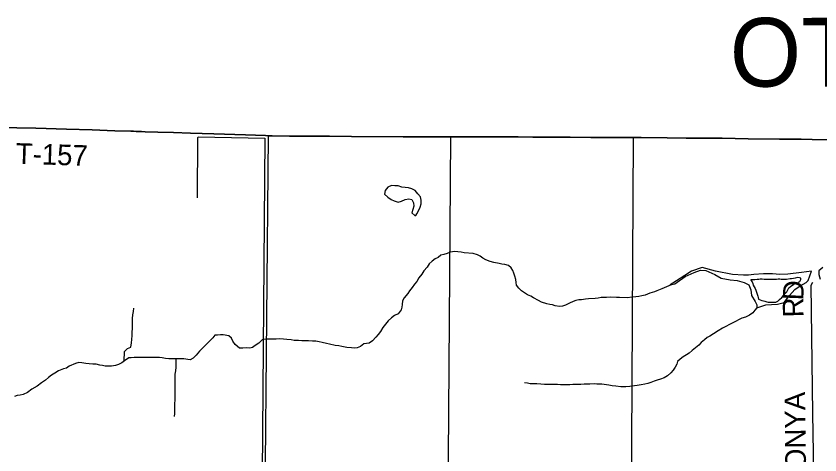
# Model space of a CAD drawing. Extents: x 1588073 to 2013523, y 1090242 to 1357120.
# Drawn here: x 1798510 to 1810221, y 1255397 to 1261782 of the extents above; entities that cross this region are included whole.
import ezdxf

# ---------------------------------------------------------------- set-up
doc = ezdxf.new("R2010")
doc.units = 0
for name, color, linetype in [('GM_X_Adjacent_County', 7, 'Continuous'), ('GM_X_Adjacent_County_Text', 7, 'Continuous'), ('GM_X_County', 7, 'Continuous'), ('GM_X_County_Road', 7, 'Continuous'), ('GM_X_Major_Lake', 7, 'Continuous'), ('GM_X_Minor_Lake', 7, 'Continuous'), ('GM_X_Minor_River', 7, 'Continuous'), ('GM_X_Township', 7, 'Continuous'), ('GM_X_Township_Road', 7, 'Continuous'), ('GM_X_Township_Road_Text', 7, 'Continuous')]:
    doc.layers.add(name, color=color, linetype=linetype)

msp = doc.modelspace()

# ---------------------------------------------------------------- linework, layer by layer
at = {"layer": 'GM_X_Adjacent_County'}
msp.add_lwpolyline([(1798399, 1260162), (1798521, 1260158), (1798799, 1260150), (1799245, 1260137), (1799620, 1260128), (1799949, 1260115), (1800182, 1260107), (1800219, 1260106), (1800257, 1260105), (1800279, 1260103), (1800298, 1260103), (1800337, 1260101), (1800388, 1260098), (1800573, 1260093), (1800802, 1260086), (1801049, 1260079), (1801393, 1260067), (1801851, 1260052), (1802142, 1260043), (1802189, 1260041), (1802243, 1260040), (1802492, 1260036), (1802689, 1260035), (1803074, 1260033), (1803395, 1260031), (1804150, 1260027), (1804495, 1260025), (1804773, 1260025), (1804843, 1260024), (1804957, 1260025), (1805179, 1260024), (1805388, 1260025), (1805529, 1260023), (1805826, 1260023), (1806040, 1260022), (1806301, 1260022), (1806581, 1260020), (1806885, 1260018), (1807123, 1260018), (1807505, 1260018), (1807615, 1260017), (1807996, 1260011), (1808274, 1260008), (1808464, 1260006), (1808799, 1260004), (1809175, 1259998), (1809633, 1259993), (1809946, 1259991), (1810110, 1259988), (1810505, 1259984)], dxfattribs=at)
at = {"layer": 'GM_X_County'}
msp.add_lwpolyline([(1798399, 1260162), (1798521, 1260158), (1798799, 1260150), (1799245, 1260137), (1799620, 1260128), (1799949, 1260115), (1800182, 1260107), (1800219, 1260106), (1800257, 1260105), (1800279, 1260103), (1800298, 1260103), (1800337, 1260101), (1800388, 1260098), (1800573, 1260093), (1800802, 1260086), (1801049, 1260079), (1801393, 1260067), (1801851, 1260052), (1802142, 1260043), (1802189, 1260041), (1802243, 1260040), (1802492, 1260036), (1802689, 1260035), (1803074, 1260033), (1803395, 1260031), (1804150, 1260027), (1804495, 1260025), (1804773, 1260025), (1804843, 1260024), (1804957, 1260025), (1805179, 1260024), (1805388, 1260025), (1805529, 1260023), (1805826, 1260023), (1806040, 1260022), (1806301, 1260022), (1806581, 1260020), (1806885, 1260018), (1807123, 1260018), (1807505, 1260018), (1807615, 1260017), (1807996, 1260011), (1808274, 1260008), (1808464, 1260006), (1808799, 1260004), (1809175, 1259998), (1809633, 1259993), (1809946, 1259991), (1810110, 1259988), (1810505, 1259984)], dxfattribs=at)
at = {"layer": 'GM_X_County_Road'}
msp.add_lwpolyline([(1807607, 1246967), (1807344, 1247187), (1807347, 1247643), (1807375, 1249234), (1807406, 1249279), (1807430, 1249311), (1807453, 1249361), (1807461, 1249484), (1807461, 1252949), (1807475, 1254670), (1807505, 1260018)], dxfattribs=at)
at = {"layer": 'GM_X_Major_Lake'}
msp.add_line((1809214, 1257945), (1809213, 1257939), dxfattribs=at)
for points in [[(1810098, 1258071), (1809953, 1258051), (1809754, 1258027), (1809638, 1258022), (1809532, 1258032), (1809401, 1258032), (1809256, 1258022), (1809183, 1258012), (1809106, 1258012), (1808946, 1258022), (1808700, 1258070), (1808506, 1258123), (1808351, 1258070), (1808254, 1258007), (1808133, 1257930), (1808037, 1257872), (1808109, 1257886), (1808259, 1257993), (1808390, 1258051), (1808482, 1258085), (1808559, 1258080), (1808690, 1258022), (1808782, 1257969), (1808912, 1257944), (1809014, 1257935), (1809116, 1257906), (1809188, 1257872), (1809213, 1257799), (1809222, 1257717), (1809280, 1257630), (1809304, 1257582), (1809300, 1257538), (1809435, 1257582), (1809517, 1257587), (1809604, 1257591), (1809701, 1257616), (1809779, 1257717), (1809856, 1257804), (1809933, 1257858), (1810021, 1257906), (1810050, 1257935)], [(1810263, 1258126), (1810207, 1258074), (1810206, 1258020), (1810223, 1257953)], [(1809213, 1257939), (1809232, 1257917), (1809242, 1257891), (1809250, 1257868), (1809264, 1257844), (1809278, 1257818), (1809286, 1257792), (1809297, 1257766), (1809309, 1257738), (1809319, 1257709), (1809321, 1257687), (1809325, 1257663), (1809353, 1257651), (1809375, 1257645), (1809399, 1257638), (1809421, 1257632), (1809447, 1257624), (1809469, 1257620), (1809519, 1257619), (1809549, 1257617), (1809579, 1257619), (1809607, 1257633), (1809631, 1257657), (1809665, 1257688), (1809692, 1257714), (1809720, 1257750), (1809740, 1257772), (1809756, 1257798), (1809767, 1257828), (1809793, 1257848), (1809839, 1257882), (1809861, 1257891), (1809885, 1257895), (1809930, 1257921), (1809944, 1257947), (1809944, 1257969), (1809922, 1257975), (1809894, 1257977), (1809860, 1257968), (1809838, 1257964), (1809808, 1257958), (1809786, 1257958), (1809733, 1257951), (1809705, 1257947), (1809681, 1257951), (1809659, 1257951), (1809635, 1257956), (1809611, 1257954), (1809587, 1257948), (1809557, 1257950), (1809503, 1257951), (1809467, 1257949), (1809433, 1257947), (1809409, 1257947), (1809381, 1257952), (1809353, 1257954), (1809329, 1257950), (1809305, 1257948), (1809275, 1257944), (1809214, 1257945)], [(1810050, 1257935), (1810098, 1258071)]]:
    msp.add_lwpolyline(points, dxfattribs=at)
at = {"layer": 'GM_X_Minor_Lake'}
for points in [[(1804336, 1258882), (1804348, 1258904), (1804372, 1258950), (1804395, 1259002), (1804413, 1259052), (1804412, 1259105), (1804400, 1259151), (1804362, 1259197), (1804322, 1259244), (1804276, 1259268), (1804226, 1259281), (1804178, 1259289), (1804132, 1259293), (1804076, 1259310), (1804026, 1259314), (1803978, 1259315), (1803924, 1259293), (1803886, 1259243), (1803875, 1259191), (1803927, 1259147), (1803973, 1259114), (1804019, 1259092), (1804075, 1259077), (1804125, 1259089), (1804179, 1259111), (1804231, 1259122), (1804277, 1259114), (1804301, 1259067), (1804306, 1259017)], [(1804306, 1259017), (1804290, 1258967), (1804274, 1258921), (1804320, 1258881), (1804336, 1258882)]]:
    msp.add_lwpolyline(points, dxfattribs=at)
at = {"layer": 'GM_X_Minor_River'}
for p, q in [((1801155, 1259140), (1801157, 1260018)), ((1801157, 1260018), (1801161, 1260026)), ((1801161, 1260026), (1802132, 1260006)), ((1802134, 1260006), (1802094, 1254751)), ((1802132, 1260006), (1802134, 1260006))]:
    msp.add_line(p, q, dxfattribs=at)
for points in [[(1804900, 1258359), (1804835, 1258348), (1804791, 1258328), (1804740, 1258313), (1804696, 1258302), (1804657, 1258269), (1804616, 1258249), (1804570, 1258218), (1804529, 1258175), (1804498, 1258131), (1804451, 1258074), (1804420, 1258028), (1804378, 1257972), (1804347, 1257921), (1804314, 1257879), (1804280, 1257834), (1804242, 1257784), (1804218, 1257746), (1804166, 1257681), (1804139, 1257637), (1804134, 1257585), (1804130, 1257547), (1804119, 1257507), (1804078, 1257450), (1804025, 1257426), (1803980, 1257389), (1803931, 1257350), (1803894, 1257300), (1803855, 1257251), (1803820, 1257191), (1803785, 1257150), (1803750, 1257110), (1803703, 1257059), (1803654, 1257023), (1803578, 1257013), (1803529, 1256975), (1803478, 1256956), (1803438, 1256951), (1803396, 1256954), (1803328, 1256961), (1803254, 1256973), (1803210, 1256982), (1803157, 1256991), (1803077, 1257006), (1803033, 1257019), (1802971, 1257032), (1802925, 1257043), (1802877, 1257050), (1802829, 1257053), (1802771, 1257056), (1802672, 1257058), (1802624, 1257061), (1802560, 1257064), (1802516, 1257071), (1802454, 1257078), (1802406, 1257081), (1802351, 1257084), (1802301, 1257083), (1802249, 1257082), (1802189, 1257083), (1802146, 1257082), (1802096, 1257071), (1802047, 1257024), (1801994, 1256990), (1801953, 1256959), (1801915, 1256952), (1801863, 1256953), (1801814, 1256952), (1801764, 1256948), (1801701, 1257002), (1801668, 1257053), (1801646, 1257095), (1801607, 1257128), (1801529, 1257144), (1801488, 1257143), (1801442, 1257137), (1801404, 1257138), (1801375, 1257099), (1801299, 1257022), (1801252, 1256972), (1801181, 1256907), (1801131, 1256846), (1801092, 1256804), (1801048, 1256779), (1801010, 1256784), (1800956, 1256793), (1800733, 1256797), (1800685, 1256802), (1800640, 1256807), (1800598, 1256812), (1800548, 1256815), (1800496, 1256816), (1800446, 1256815), (1800395, 1256816), (1800303, 1256813), (1800229, 1256813), (1800188, 1256811), (1800150, 1256810), (1800091, 1256765), (1800048, 1256738), (1800004, 1256712)], [(1808056, 1257872), (1807916, 1257815), (1807847, 1257784), (1807809, 1257771), (1807744, 1257748), (1807675, 1257723), (1807629, 1257712), (1807585, 1257701), (1807540, 1257698), (1807486, 1257691), (1807412, 1257684), (1807301, 1257686), (1807259, 1257689), (1807164, 1257691), (1807112, 1257688), (1807074, 1257686), (1807032, 1257685), (1806989, 1257678), (1806947, 1257673), (1806851, 1257669), (1806806, 1257663), (1806750, 1257654), (1806710, 1257651), (1806665, 1257646), (1806625, 1257631), (1806572, 1257605), (1806515, 1257576), (1806473, 1257559), (1806427, 1257554), (1806365, 1257567), (1806327, 1257580), (1806285, 1257587), (1806242, 1257596), (1806167, 1257619), (1806123, 1257642), (1806049, 1257682), (1806009, 1257706), (1805961, 1257728), (1805918, 1257756), (1805874, 1257783), (1805835, 1257822), (1805801, 1257867), (1805794, 1257908), (1805789, 1257948), (1805775, 1257998), (1805762, 1258041), (1805747, 1258079), (1805721, 1258118), (1805682, 1258155), (1805630, 1258168), (1805588, 1258173), (1805550, 1258183), (1805472, 1258199), (1805417, 1258212), (1805352, 1258235), (1805310, 1258260), (1805270, 1258291), (1805232, 1258310), (1805168, 1258327), (1805040, 1258338), (1804992, 1258347), (1804944, 1258354), (1804900, 1258359)], [(1800085, 1256761), (1800089, 1256901), (1800135, 1256945), (1800181, 1256963), (1800190, 1257027), (1800194, 1257075), (1800199, 1257133), (1800203, 1257183), (1800205, 1257237), (1800204, 1257285), (1800204, 1257336), (1800206, 1257382), (1800213, 1257436), (1800219, 1257482), (1800223, 1257532)], [(1809300, 1257538), (1809275, 1257504), (1809242, 1257465), (1809197, 1257431), (1809135, 1257400), (1809086, 1257387), (1809037, 1257362), (1808999, 1257341), (1808952, 1257317), (1808904, 1257292), (1808849, 1257265), (1808802, 1257242), (1808741, 1257203), (1808672, 1257160), (1808617, 1257127), (1808579, 1257103), (1808538, 1257070), (1808491, 1257033), (1808456, 1256995), (1808407, 1256956), (1808360, 1256916), (1808316, 1256877), (1808277, 1256854), (1808228, 1256822), (1808187, 1256791), (1808147, 1256756), (1808136, 1256716), (1808113, 1256672), (1808082, 1256630), (1808049, 1256593), (1808000, 1256549), (1807950, 1256520), (1807897, 1256497), (1807852, 1256484), (1807806, 1256469), (1807757, 1256450), (1807715, 1256438), (1807671, 1256427), (1807616, 1256416), (1807560, 1256407), (1807521, 1256402), (1807453, 1256391), (1807393, 1256386), (1807322, 1256385), (1807250, 1256395), (1807194, 1256400), (1807144, 1256411), (1807044, 1256425), (1806971, 1256428), (1806931, 1256429), (1806869, 1256428), (1806831, 1256427), (1806786, 1256424), (1806740, 1256422), (1806668, 1256422), (1806622, 1256419), (1806579, 1256417), (1806539, 1256416), (1806497, 1256415), (1806441, 1256416), (1806398, 1256419), (1806308, 1256421), (1806254, 1256422), (1806208, 1256422), (1806155, 1256425), (1806097, 1256429), (1806043, 1256430), (1806001, 1256432), (1805963, 1256439), (1805917, 1256446)], [(1800836, 1256795), (1800838, 1256672), (1800830, 1256620), (1800823, 1256572), (1800822, 1256440), (1800824, 1256385), (1800824, 1256339), (1800821, 1256287), (1800820, 1256052), (1800817, 1256000), (1800813, 1255954)], [(1800004, 1256712), (1799957, 1256699), (1799899, 1256688), (1799855, 1256687), (1799808, 1256688), (1799770, 1256697), (1799730, 1256703), (1799676, 1256715), (1799630, 1256719), (1799574, 1256724), (1799524, 1256729), (1799468, 1256739), (1799422, 1256743), (1799373, 1256726), (1799284, 1256688), (1799243, 1256658), (1799199, 1256647), (1799126, 1256620), (1799075, 1256585), (1799024, 1256556), (1798984, 1256523), (1798939, 1256483), (1798882, 1256444), (1798815, 1256399), (1798740, 1256352), (1798674, 1256303), (1798614, 1256274), (1798569, 1256265), (1798525, 1256260), (1798487, 1256249)]]:
    msp.add_lwpolyline(points, dxfattribs=at)
at = {"layer": 'GM_X_Township'}
msp.add_lwpolyline([(1810505, 1259984), (1810110, 1259988), (1809946, 1259991), (1809633, 1259993), (1809175, 1259998), (1808799, 1260004), (1808464, 1260006), (1808274, 1260008), (1807996, 1260011), (1807615, 1260017), (1807505, 1260018), (1807123, 1260018), (1806885, 1260018), (1806581, 1260020), (1806301, 1260022), (1806040, 1260022), (1805826, 1260023), (1805529, 1260023), (1805388, 1260025), (1805179, 1260024), (1804957, 1260025), (1804843, 1260024), (1804773, 1260025), (1804495, 1260025), (1804150, 1260027), (1803395, 1260031), (1803074, 1260033), (1802689, 1260035), (1802492, 1260036), (1802243, 1260040), (1802189, 1260041), (1802142, 1260043), (1801851, 1260052), (1801393, 1260067), (1801049, 1260079), (1800802, 1260086), (1800573, 1260093), (1800388, 1260098), (1800337, 1260101), (1800298, 1260103), (1800279, 1260103), (1800257, 1260105), (1800219, 1260106), (1800182, 1260107), (1799949, 1260115), (1799620, 1260128), (1799245, 1260137), (1798799, 1260150), (1798521, 1260158), (1798399, 1260162)], dxfattribs=at)
at = {"layer": 'GM_X_Township_Road'}
for points in [[(1798243, 1260168), (1798259, 1260168), (1798290, 1260167), (1798399, 1260162), (1798521, 1260158), (1798799, 1260150), (1799245, 1260137), (1799620, 1260128), (1799949, 1260115), (1800182, 1260107), (1800219, 1260106), (1800257, 1260105), (1800279, 1260103), (1800298, 1260103), (1800337, 1260101), (1800388, 1260098), (1800573, 1260093), (1800802, 1260086), (1801049, 1260079), (1801393, 1260067), (1801851, 1260052), (1802142, 1260043), (1802189, 1260041)], [(1802137, 1254743), (1802189, 1260041)], [(1802189, 1260041), (1802243, 1260040), (1802492, 1260036), (1802689, 1260035), (1803074, 1260033), (1803395, 1260031), (1804150, 1260027), (1804495, 1260025), (1804773, 1260025), (1804844, 1260024)], [(1804807, 1254692), (1804844, 1260024)], [(1804844, 1260024), (1804957, 1260025), (1805179, 1260024), (1805388, 1260025), (1805529, 1260023), (1805826, 1260023), (1806040, 1260022), (1806301, 1260022), (1806581, 1260020), (1806885, 1260018), (1807123, 1260018), (1807505, 1260018)], [(1807505, 1260018), (1807615, 1260017), (1807996, 1260011), (1808274, 1260008), (1808464, 1260006), (1808799, 1260004), (1809175, 1259998), (1809633, 1259993), (1809946, 1259991), (1810110, 1259988), (1810505, 1259984), (1810733, 1259981), (1811029, 1259978), (1811604, 1259970), (1811883, 1259967), (1812096, 1259965), (1812327, 1259962), (1812654, 1259959), (1812702, 1259959), (1812748, 1259959)], [(1810120, 1256000), (1810093, 1257869), (1810120, 1257909)], [(1810136, 1254860), (1810120, 1256000), (1810120, 1256000)]]:
    msp.add_lwpolyline(points, dxfattribs=at)

# ---------------------------------------------------------------- texts
at = {"layer": 'GM_X_Adjacent_County_Text'}
msp.add_text('OTTAWA COUNTY', height=1000, rotation=0.0946, dxfattribs=at).set_placement((1808909, 1260755))
at = {"layer": 'GM_X_Township_Road_Text'}
for s, rotation, p in [('T-157', 358.1762, (1798502, 1259635)), ('D', 87.8904, (1809979, 1257642)), ('R', 91.0616, (1809983, 1257400)), ('GONYA', 90.7617, (1810023, 1254867))]:
    msp.add_text(s, height=300, rotation=rotation, dxfattribs=at).set_placement(p)

doc.saveas('drawing.dxf')
